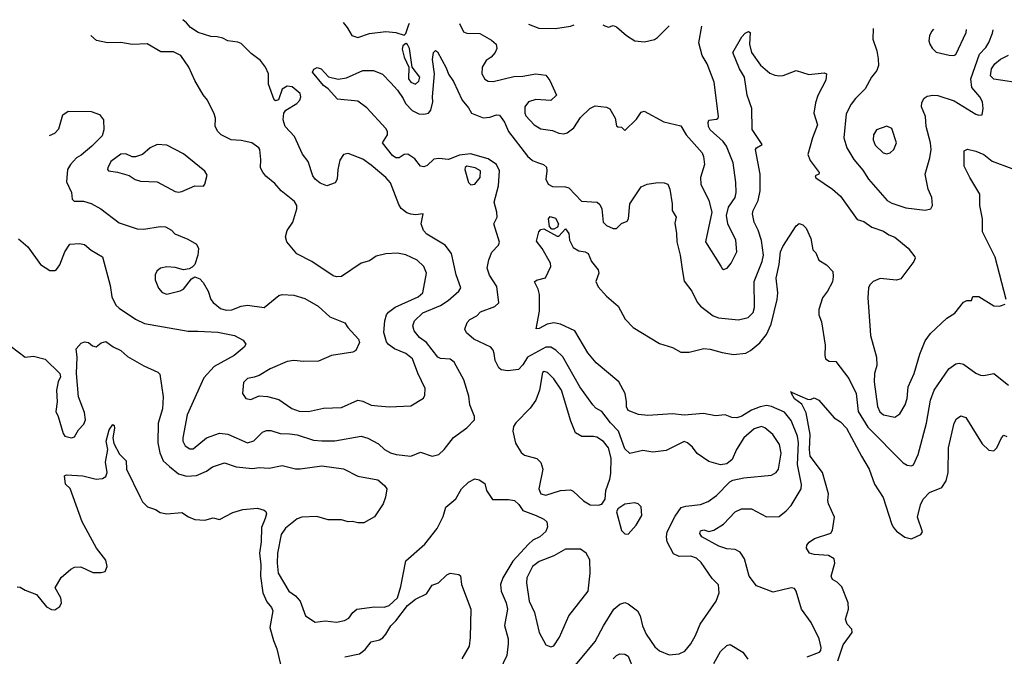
# Model space of a CAD drawing. Extents: x 2133489 to 2292442, y 756223 to 916462.
# Tile 295 of 463: x 2182931 to 2188909, y 901170 to 905033. Entities that reach past the tile are written whole.
import ezdxf

# ---------------------------------------------------------------- set-up
doc = ezdxf.new("R2010")
doc.units = 0

msp = doc.modelspace()

# ---------------------------------------------------------------- linework, layer by layer
at = {"layer": '0CON20XD'}
for points in [[(2182925, 903702.5), (2182981.4, 903655), (2183057.7, 903547.7), (2183115, 903511.2), (2183145, 903511.2), (2183155, 903516.7), (2183174.2, 903545.8), (2183205.7, 903624.3), (2183235, 903670), (2183295, 903674), (2183325, 903668), (2183365, 903633.8), (2183433.8, 903595), (2183480.3, 903420.3), (2183491.7, 903351.7), (2183515, 903300), (2183535, 903282), (2183635, 903215.6), (2183688.7, 903188.7), (2183953.9, 903143.9), (2184012.5, 903142.5), (2184135, 903136.9), (2184235, 903115.6), (2184288.9, 903088.9), (2184304.2, 903065), (2184294, 903045), (2184232.9, 902995), (2184112.2, 902927.8), (2184050.2, 902859.8), (2183947.3, 902635), (2183921.8, 902495), (2183922.7, 902475), (2183936.9, 902446.9), (2183965, 902428.1), (2183985, 902429.4), (2184064.7, 902495.3), (2184145, 902523.8), (2184195, 902517.1), (2184315, 902465.6), (2184353.6, 902476.4), (2184405, 902530), (2184429.7, 902540.3), (2184455, 902539.4), (2184512.2, 902522.2), (2184569.4, 902520.6), (2184615, 902512.9), (2184715, 902481.8), (2184765, 902477.3), (2184845, 902477.8), (2185005, 902505.5), (2185045, 902494.4), (2185108.9, 902458.9), (2185146.2, 902425), (2185183.3, 902405), (2185217.5, 902395), (2185305, 902384.4), (2185365, 902408.8), (2185435, 902383.8), (2185475, 902394), (2185508, 902425), (2185565, 902498), (2185645, 902556), (2185692.5, 902605), (2185693.3, 902625), (2185664.4, 902695), (2185657.6, 902747.6), (2185627.6, 902847.6), (2185568.6, 902955), (2185545, 902973.5), (2185485, 902976.9), (2185468.8, 902985), (2185400, 903075), (2185359.2, 903105), (2185325.5, 903145), (2185317.8, 903175), (2185328.9, 903205), (2185377.8, 903255), (2185485, 903299.3), (2185531.7, 903328.3), (2185598.1, 903385), (2185609.2, 903405), (2185581.1, 903485), (2185552.5, 903615), (2185514.3, 903665), (2185402.3, 903732.3), (2185383.1, 903753.1), (2185368.6, 903795), (2185380, 903855), (2185335, 903848), (2185305, 903852.9), (2185281.7, 903861.7), (2185247.2, 903887.2), (2185232.2, 903912.2), (2185182.7, 904042.7), (2185153.5, 904075), (2185065, 904151.2), (2185015, 904186.1), (2184925, 904221.8), (2184897.5, 904215), (2184875, 904181.2), (2184863.1, 904123.1), (2184859.5, 904065), (2184846.4, 904043.6), (2184795, 904025.7), (2184755, 904041.9), (2184724.2, 904065), (2184710, 904085), (2184683.4, 904173.4), (2184647.6, 904217.6), (2184599.2, 904325), (2184543.5, 904385), (2184530.5, 904425), (2184534.3, 904465), (2184546.3, 904483.7), (2184614.6, 904525.4), (2184631.4, 904545), (2184638.6, 904565), (2184634.2, 904585), (2184585.8, 904625), (2184555, 904630.5), (2184525, 904612), (2184502.5, 904547.5), (2184485, 904540), (2184475.9, 904545.9), (2184441.2, 904641.2), (2184441.2, 904705), (2184422.8, 904745), (2184393.3, 904785), (2184337.5, 904827.5), (2184275, 904889.6), (2184255, 904897.6), (2184195, 904904.5), (2184165, 904921.2), (2184130.8, 904929.2), (2184091.5, 904931.5), (2184015, 904955.8), (2183968.8, 904985), (2183943.8, 905015), (2183920.9, 905033.2)], [(2184895.1, 905016.3), (2184920, 904985), (2184947, 904937), (2184985, 904925.6), (2185055, 904949.2), (2185155, 904962.5), (2185215.5, 904955.5), (2185265, 904940), (2185275, 904950), (2185291.3, 904998.7), (2185297.6, 905012.4)], [(2185601.4, 905009.5), (2185625, 904960), (2185645, 904950.5), (2185725, 904948.5), (2185795, 904910), (2185823.9, 904883.9), (2185827.6, 904857.6), (2185817.8, 904835), (2185793.2, 904806.8), (2185762.7, 904785), (2185739.2, 904745), (2185736.9, 904705), (2185755, 904672.2), (2185775, 904660), (2185805, 904658.7), (2185931.2, 904688.8), (2185985, 904690), (2186063.8, 904703.8), (2186125, 904697.5), (2186150, 904665), (2186190, 904575), (2186155, 904543.3), (2186065, 904549.2), (2186020, 904535), (2185998.9, 904505), (2185998.5, 904465), (2186005, 904449.2), (2186055, 904395.7), (2186095, 904370.6), (2186165, 904360.6), (2186205, 904344.4), (2186235, 904340), (2186254.3, 904345.7), (2186295, 904376.2), (2186335, 904438.8), (2186393.3, 904495), (2186425, 904511.2), (2186493, 904503), (2186515, 904492.5), (2186546.7, 904435), (2186555, 904390), (2186563, 904383), (2186585, 904380), (2186605, 904360), (2186675, 904428.8), (2186705, 904471.2), (2186722.7, 904477.3), (2186842.6, 904412.6), (2186945, 904389.2), (2186978.1, 904335), (2187074, 904225), (2187083.4, 904203.4), (2187088.2, 904155), (2187064.6, 904075.4), (2187065.5, 904035), (2187114.5, 903935), (2187132.9, 903865), (2187095.5, 903685), (2187187.9, 903537.9), (2187195, 903523.3), (2187205, 903518), (2187226.2, 903525), (2187250.8, 903555), (2187285.7, 903625), (2187279.1, 903695), (2187230.5, 903795), (2187223.1, 903845), (2187234.4, 903895), (2187275, 903953.3), (2187280.8, 903985), (2187279.6, 904045), (2187261.8, 904165), (2187221.5, 904265), (2187201.5, 904295), (2187123.3, 904365), (2187112.9, 904385), (2187110.3, 904409.7), (2187115.8, 904424.2), (2187160.6, 904429.4), (2187170.8, 904435), (2187174.4, 904445.6), (2187147.1, 904655), (2187104.5, 904765), (2187075.3, 904815.3), (2187053.7, 904893.7), (2187072.5, 904993.4)], [(2186020.3, 905005.5), (2186082.1, 904982.1), (2186185, 904979.2), (2186275, 904994.4), (2186297.7, 905002.9)], [(2186471.9, 905001.1), (2186483.8, 904995), (2186505, 904988.8), (2186535, 904998), (2186555, 904990), (2186615, 904936.7), (2186665.8, 904905.8), (2186725, 904898), (2186785, 904914), (2186804.1, 904925.9), (2186875, 904996)], [(2183112.4, 904331.4), (2183145, 904345.6), (2183168.8, 904371.2), (2183193.8, 904455), (2183225, 904478.8), (2183365.8, 904475.8), (2183415, 904458), (2183439.2, 904425), (2183441.4, 904365), (2183431.3, 904328.7), (2183370, 904265), (2183305, 904210.9), (2183275.5, 904194.5), (2183238.8, 904155), (2183222, 904125), (2183215, 904050), (2183245.7, 903985), (2183250.8, 903945), (2183262.1, 903932.1), (2183318.6, 903931.4), (2183365, 903917.7), (2183424.3, 903885), (2183535, 903800.9), (2183644.7, 903764.7), (2183685, 903761.8), (2183785, 903778.9), (2183815.7, 903775.7), (2183852.5, 903755), (2183873.9, 903733.9), (2183951.2, 903701.2), (2184005, 903670), (2184016, 903645), (2184012.5, 903605), (2183995, 903547.5), (2183979.4, 903530.6), (2183959.7, 903520.3), (2183925.9, 903515.9), (2183875, 903530), (2183825, 903533.1), (2183786.7, 903525), (2183763.2, 903506.8), (2183754.1, 903484.1), (2183752.9, 903455), (2183774.5, 903404.5), (2183796.7, 903376.7), (2183825, 903368.1), (2183905, 903386.7), (2183925, 903398.6), (2183975, 903461.2), (2183995, 903472), (2184025, 903460), (2184045, 903437.5), (2184075, 903386), (2184091.2, 903335), (2184105, 903316.7), (2184149.7, 903279.7), (2184185, 903269.4), (2184218.5, 903271.5), (2184275, 903295.4), (2184315, 903301.5), (2184415, 903287.5), (2184505, 903359.2), (2184525, 903365.6), (2184595, 903361.2), (2184661.4, 903341.4), (2184744, 903295), (2184815, 903230.8), (2184905, 903193.8), (2184924.4, 903164.4), (2184988.8, 903095), (2184993.8, 903075), (2184971.2, 903025), (2184954.3, 903015.7), (2184825, 902994.3), (2184745, 902960), (2184655, 902958.1), (2184595, 902964.3), (2184555, 902958.6), (2184452, 902915), (2184385, 902873.3), (2184355, 902864.4), (2184313.7, 902856.3), (2184289.1, 902830.9), (2184284.2, 902765), (2184303.8, 902735), (2184335, 902728.9), (2184385, 902750.8), (2184435, 902746.7), (2184505, 902728.5), (2184582.6, 902672.6), (2184628.1, 902658.1), (2184685, 902654.6), (2184775, 902675.5), (2184885, 902678.9), (2184985, 902724.3), (2185015, 902718.6), (2185065, 902694.4), (2185105, 902688.9), (2185175, 902683.3), (2185305, 902688.9), (2185383, 902737), (2185391.2, 902755), (2185393.8, 902795), (2185347.4, 902887.4), (2185315.3, 902975.3), (2185275, 903006.7), (2185206.2, 903036.2), (2185171.1, 903061.1), (2185158.3, 903078.3), (2185142.9, 903135), (2185147.3, 903205), (2185158.3, 903241.7), (2185170.8, 903259.2), (2185211.3, 903288.7), (2185349.6, 903350.4), (2185377.8, 903375), (2185400.6, 903495), (2185384.5, 903534.5), (2185345, 903573.1), (2185275.3, 903605.3), (2185225, 903616.5), (2185155, 903612.9), (2185095, 903597.1), (2185055, 903570.6), (2185003.7, 903556.3), (2184885.4, 903474.6), (2184855, 903472.2), (2184835, 903478.9), (2184704, 903565), (2184613.1, 903613.1), (2184552.9, 903685), (2184545.6, 903715), (2184555, 903753.3), (2184590, 903805), (2184614.4, 903884.4), (2184613.5, 903905), (2184600.4, 903930.4), (2184519.2, 903995), (2184479.7, 904039.7), (2184425, 904083.3), (2184407.7, 904107.7), (2184394, 904135), (2184396, 904185), (2184390, 904245), (2184383.8, 904255), (2184341.2, 904285), (2184275, 904300.6), (2184214.8, 904304.8), (2184155.3, 904335.3), (2184133.3, 904355), (2184117.1, 904385), (2184120.8, 904435), (2184111.7, 904461.7), (2184070.8, 904545), (2184045, 904576.7), (2183994.2, 904665), (2183958.6, 904745), (2183910, 904815), (2183865, 904837.9), (2183788.2, 904838.2), (2183705, 904885.8), (2183615, 904882.1), (2183545, 904895.6), (2183465, 904893.5), (2183397.7, 904907.7), (2183362.4, 904936.4)], [(2186305, 901115.6), (2186425, 901260), (2186474.7, 901355.3), (2186537.5, 901455), (2186575, 901485.6), (2186605, 901495.6), (2186625, 901488.9), (2186681.9, 901445), (2186697.5, 901415), (2186712.9, 901355), (2186734.7, 901304.7), (2186787.6, 901227.6), (2186815, 901201.9), (2186875, 901178.6), (2186935.6, 901184.4), (2186968.3, 901201.7), (2187005.4, 901244.6), (2187035, 901296.2), (2187063.1, 901365), (2187160, 901505), (2187177.5, 901555), (2187174.3, 901604.3), (2187135, 901642.5), (2187068.5, 901738.5), (2187040.5, 901765), (2187005, 901778.2), (2186935, 901774.5), (2186901.3, 901791.3), (2186862.9, 901865), (2186857.8, 901895), (2186861.9, 901925), (2186910.2, 902019.8), (2186948, 902072), (2186975, 902081.1), (2187065, 902091.8), (2187110.6, 902109.4), (2187161.1, 902145), (2187242.4, 902227.6), (2187261.3, 902238.7), (2187328.2, 902251.8), (2187495, 902269.6), (2187524.2, 902285.8), (2187538.5, 902305), (2187553.3, 902403.3), (2187544.6, 902455), (2187503.5, 902515), (2187455, 902555.5), (2187435, 902564.5), (2187390.7, 902549.3), (2187327.2, 902495), (2187282.7, 902425), (2187256.7, 902363.3), (2187225, 902337.1), (2187185, 902332.5), (2187115, 902352.9), (2187045, 902400), (2187015, 902439.2), (2186985, 902466), (2186965, 902472.5), (2186855, 902417.8), (2186775, 902409.5), (2186715, 902418.1), (2186635, 902400), (2186605, 902429.4), (2186566.8, 902536.8), (2186517.4, 902587.4), (2186465, 902654.5), (2186430, 902675), (2186411.1, 902695), (2186332.7, 902805), (2186227.8, 902987.8), (2186186.6, 903026.6), (2186155, 903045.3), (2186125, 903046.8), (2186015, 902986), (2185985, 902938.6), (2185958.8, 902911.2), (2185895, 902901.5), (2185855, 902908.5), (2185840.2, 902920.2), (2185817.1, 902965), (2185811.7, 903008.3), (2185806.7, 903026.7), (2185791.1, 903045), (2185689.2, 903095), (2185643, 903133), (2185633.8, 903155), (2185648.8, 903195), (2185665, 903213.8), (2185706.7, 903235), (2185729.1, 903260.9), (2185815, 903292.5), (2185839.5, 903315), (2185827.2, 903415), (2185783.4, 903483.4), (2185768.9, 903525), (2185779.5, 903575), (2185798.3, 903621.7), (2185837.5, 903665), (2185843.9, 903683.9), (2185810, 903795), (2185829.2, 903835), (2185828.1, 903865), (2185812.1, 903925), (2185838.8, 904025), (2185844, 904115), (2185826.4, 904155), (2185775, 904188.4), (2185669, 904219), (2185600.5, 904210.5), (2185535, 904185.2), (2185475, 904190), (2185445, 904185.8), (2185405, 904148), (2185385, 904141.2), (2185365, 904143.8), (2185329.7, 904189.7), (2185287.3, 904217.3), (2185265, 904216), (2185235.4, 904194.6), (2185215, 904195.6), (2185195, 904208.6), (2185133.3, 904285), (2185163.3, 904335), (2185163.8, 904355), (2185155, 904373.3), (2185039.3, 904499.3), (2184985, 904537.9), (2184860, 904550), (2184803.6, 904613.6), (2184775, 904634.4), (2184708.8, 904715), (2184717.3, 904732.7), (2184737.5, 904742.5), (2184761.1, 904735), (2184806.2, 904686.2), (2184865, 904673.1), (2184915, 904680), (2185015, 904724.3), (2185080, 904725), (2185133, 904703), (2185185, 904649.2), (2185225, 904605.8), (2185260, 904555), (2185273.1, 904525), (2185315, 904482.2), (2185355, 904461.1), (2185385, 904459.6), (2185413.6, 904466.4), (2185426.5, 904483.5), (2185440.4, 904535), (2185437.5, 904565), (2185450.3, 904705), (2185437.7, 904792.3), (2185443.8, 904835), (2185455, 904846.7), (2185467.4, 904837.4), (2185520.3, 904740.3), (2185533.6, 904703.6), (2185565, 904658), (2185616.9, 904545), (2185655, 904498.6), (2185673.3, 904465), (2185745, 904438.1), (2185785, 904441.9), (2185825, 904455.7), (2185845, 904453.8), (2185875, 904412), (2185899.6, 904355), (2186015, 904205.4), (2186045, 904178.2), (2186075, 904167.2), (2186110.8, 904155), (2186128.7, 904138.7), (2186132.2, 904115), (2186124.7, 904065), (2186139.1, 904035), (2186165, 904021.9), (2186245, 904019.6), (2186265, 904013.8), (2186341.2, 903931.2), (2186438, 903925), (2186452.6, 903912.6), (2186466.3, 903886.3), (2186474.4, 903805), (2186494, 903785), (2186535, 903765.6), (2186555, 903766.9), (2186585, 903795.7), (2186618.5, 903811.5), (2186626.5, 903825), (2186635, 903916.2), (2186705, 904018.1), (2186741.2, 904035), (2186805, 904045.7), (2186843.3, 904043.3), (2186865.8, 904035), (2186878.9, 904005), (2186893.3, 903915), (2186893.1, 903875), (2186915.8, 903835), (2186907.9, 903797.9), (2186919.4, 903735), (2186921.1, 903685), (2186941.9, 903605), (2186955.7, 903505), (2186965, 903446.7), (2187010.8, 903385), (2187045, 903318), (2187065, 903294.2), (2187141.2, 903235), (2187174.6, 903224.6), (2187295, 903212.5), (2187354.5, 903225.5), (2187384.3, 903255.7), (2187393, 903287), (2187390.4, 903445), (2187438.7, 903565), (2187446.6, 903605), (2187435, 903693.8), (2187415.4, 903755), (2187390.6, 903805), (2187380.6, 903855), (2187384.4, 903875), (2187415.4, 903935), (2187426.9, 903995), (2187427.6, 904095), (2187398.9, 904245), (2187405, 904255.8), (2187438.8, 904275), (2187377.1, 904367.1), (2187375.5, 904495), (2187346.9, 904575), (2187331.1, 904685), (2187301.5, 904735), (2187260.8, 904835), (2187315, 904930), (2187335, 904952), (2187355, 904961.2), (2187366, 904955), (2187361.1, 904885), (2187375, 904833.8), (2187428.3, 904758.3), (2187485, 904709.5), (2187515, 904695.6), (2187545, 904691.9), (2187565.5, 904694.5), (2187645, 904725.8), (2187721.2, 904701.2), (2187815, 904710), (2187830, 904705), (2187825, 904666.7), (2187776.4, 904573.6), (2187761.9, 904528.1), (2187753.3, 904465), (2187774.4, 904395), (2187745, 904316.2)], [(2188112.4, 904980.1), (2188110.8, 904915), (2188135.6, 904845), (2188143.1, 904795), (2188144.3, 904755), (2188135.5, 904724.5), (2188102.9, 904685), (2188065, 904614.2), (2188005.7, 904555), (2187980, 904520), (2187948.2, 904461.8), (2187935.4, 904315.4), (2187952.5, 904255), (2187994.3, 904184.3), (2188050.5, 904120.5), (2188083.5, 904065), (2188196.7, 903936.7), (2188225, 903918.9), (2188310.6, 903890.6), (2188427.9, 903877.9), (2188462.5, 903885), (2188473.8, 903905), (2188469.2, 903955), (2188447.1, 904005), (2188429.1, 904095), (2188457.5, 904195), (2188465.5, 904245), (2188461.5, 904285), (2188435.3, 904385), (2188429.4, 904445), (2188406.9, 904505), (2188409.1, 904530.9), (2188422.7, 904557.3), (2188440.5, 904569.5), (2188475, 904575.7), (2188505, 904573.1), (2188605, 904540), (2188735, 904460.8), (2188755, 904452.9), (2188773.9, 904456.1), (2188780.8, 904495), (2188777.1, 904535), (2188760, 904565), (2188711.2, 904621.2), (2188705.3, 904675), (2188759.2, 904825), (2188797.3, 904865), (2188815, 904894), (2188837.6, 904952.4), (2188841.2, 904970.8)], [(2188479.6, 904975.4), (2188467.8, 904962.2), (2188453.7, 904936.3), (2188450.9, 904905), (2188456.4, 904885), (2188470.6, 904860.6), (2188495, 904837.1), (2188575, 904818.9), (2188603.1, 904816.9), (2188615, 904822.5), (2188677.3, 904955), (2188679, 904972.9)], [(2185335, 904641.5), (2185355, 904659.4), (2185361.3, 904685), (2185313.8, 904745), (2185297.6, 904857.6), (2185285, 904882), (2185275, 904888.8), (2185257.5, 904875), (2185253.8, 904855), (2185265, 904806), (2185294.5, 904744.5), (2185291.7, 904675), (2185306.5, 904655), (2185335, 904641.5)], [(2189032.5, 904645), (2188845, 904672.5), (2188825, 904692.5), (2188830.9, 904735), (2188850.6, 904765), (2188885, 904793.1), (2188935, 904817.5)], [(2188195, 904219.2), (2188215, 904224.3), (2188238.9, 904245), (2188253.3, 904285), (2188225, 904373.8), (2188195, 904387.1), (2188132.5, 904365), (2188115.6, 904335), (2188112.7, 904305), (2188125, 904270.8), (2188173.8, 904225), (2188195, 904219.2)], [(2183895, 903986.9), (2183915, 903991.4), (2183995, 904024.4), (2184046.2, 904023.8), (2184055.7, 904035), (2184068.8, 904088.8), (2184054.4, 904114.4), (2183925, 904218.6), (2183825, 904271.9), (2183765, 904276), (2183723.8, 904255), (2183676.2, 904215), (2183635, 904200), (2183615, 904201.9), (2183575, 904220), (2183545, 904217.1), (2183485, 904172.5), (2183466.2, 904135), (2183463.6, 904123.6), (2183470, 904115), (2183525, 904108), (2183595, 904087.1), (2183633.2, 904063.2), (2183665, 904054.2), (2183765, 904049.2), (2183875, 903991.1), (2183895, 903986.9)], [(2187745, 904316.2), (2187716.9, 904215), (2187729.5, 904179.5), (2187785.8, 904105), (2187782.5, 904095), (2187761.2, 904085), (2187765, 904073.8), (2187865, 904005.6), (2187915, 903961.9), (2188015, 903820), (2188055, 903809.2), (2188105, 903774.2), (2188175, 903750.6), (2188208.5, 903728.5), (2188245, 903714), (2188326, 903646), (2188365.9, 903594.1), (2188368.6, 903585), (2188360, 903565), (2188279.7, 903460.3), (2188255, 903452.9), (2188155, 903461.8), (2188113.1, 903445), (2188092.5, 903425), (2188084.5, 903405), (2188080.8, 903345), (2188092.2, 903177.8), (2188096, 903116), (2188132.5, 902985), (2188134.6, 902935), (2188120.9, 902885), (2188119, 902835), (2188138.9, 902685), (2188153.3, 902653.3), (2188174.4, 902635), (2188245, 902620), (2188275, 902640.8), (2188307.1, 902695), (2188319.6, 902735), (2188325.4, 902805), (2188361.1, 902885), (2188395, 903003.3), (2188429.2, 903085), (2188461.3, 903128.7), (2188558.9, 903221.1), (2188608.7, 903251.3), (2188660.5, 903319.5), (2188681.7, 903328.3), (2188710, 903330), (2188717.5, 903352.5), (2188755, 903354.2), (2188845, 903296), (2188880, 903295), (2188913, 903307)], [(2188920, 903335), (2188852.3, 903592.3), (2188776.7, 903745), (2188775.5, 903824.5), (2188760, 903905), (2188760, 903975), (2188699.4, 904075), (2188666, 904145), (2188665, 904237.5), (2188685, 904247.5), (2188735, 904235.6), (2188784, 904215), (2188835, 904175.5), (2188955, 904129.5)], [(2185671.1, 904031.1), (2185695, 904034.4), (2185727.7, 904075), (2185728.8, 904115), (2185696, 904135), (2185645, 904144), (2185635, 904136.7), (2185634.4, 904125), (2185655.7, 904045.7), (2185671.1, 904031.1)], [(2187712.7, 901167.3), (2187787.5, 901195), (2187795.6, 901205), (2187797.2, 901222.8), (2187784.6, 901275), (2187735.5, 901375.5), (2187678, 901455), (2187645.7, 901565), (2187635, 901581.2), (2187615, 901586), (2187505, 901558.1), (2187405, 901598.1), (2187359.5, 901655), (2187330.8, 901760.8), (2187305, 901801.4), (2187275, 901818.6), (2187225, 901821.9), (2187175, 901837.5), (2187072, 901895), (2187059.4, 901915), (2187065, 901930.8), (2187085, 901936.2), (2187115, 901927.1), (2187145, 901935.8), (2187205, 901971.4), (2187275, 902045.8), (2187314.2, 902064.2), (2187375, 902064.4), (2187465, 902016), (2187541.2, 902018.8), (2187585, 902052), (2187615, 902084), (2187675.6, 902185), (2187677.9, 902212.1), (2187653.4, 902333.4), (2187659.4, 902465), (2187653.4, 902505), (2187615, 902600), (2187575, 902652.3), (2187495.9, 902685.9), (2187465, 902691.7), (2187426.2, 902683.8), (2187375, 902663.4), (2187315, 902627.2), (2187285, 902617.8), (2187255, 902619.7), (2187214.6, 902634.6), (2187155, 902629.6), (2187082.6, 902642.6), (2186965, 902632.7), (2186895, 902641.5), (2186745, 902630.9), (2186687.4, 902637.4), (2186625, 902662), (2186614.5, 902684.5), (2186615.5, 902715), (2186606.2, 902765), (2186568.4, 902835), (2186430.5, 902950.5), (2186380.9, 903010.9), (2186301.4, 903145), (2186215, 903186.2), (2186175, 903192.5), (2186133.9, 903186.1), (2186085, 903158.6), (2186067.5, 903157.5), (2186086.4, 903263.6), (2186086.5, 903365), (2186078.7, 903398.7), (2186057, 903443), (2186068.3, 903451.7), (2186124.2, 903465.8), (2186155.8, 903535), (2186154.2, 903555), (2186103.8, 903645), (2186069.5, 903689.5), (2186083.8, 903745), (2186095, 903760), (2186113, 903763), (2186195, 903720), (2186205, 903720), (2186245, 903763.3), (2186264.4, 903735), (2186268.6, 903695), (2186290.9, 903650.9), (2186325, 903630), (2186365, 903623.8), (2186382.5, 903615), (2186402.5, 903565), (2186443.3, 903515), (2186446.7, 903495), (2186430, 903445), (2186442.7, 903412.7), (2186493.3, 903355), (2186563.9, 903293.9), (2186606.7, 903215), (2186655.7, 903165.7), (2186815, 903068.9), (2186895, 903044.5), (2186945, 903016), (2186994.7, 903015.3), (2187085, 903038.2), (2187123.9, 903033.9), (2187195, 903013.5), (2187265, 903000.5), (2187340.2, 903009.8), (2187368, 903025), (2187425, 903072.5), (2187465, 903122.9), (2187493.7, 903185), (2187530.5, 903335), (2187533.6, 903375), (2187524.1, 903465), (2187542.3, 903547.7), (2187550.9, 903625), (2187565, 903657.5), (2187645, 903782.5), (2187663, 903797), (2187685, 903787.5), (2187705, 903767.5), (2187733.8, 903705), (2187746.2, 903636.2), (2187765, 903617.5), (2187783.2, 903573.2), (2187830, 903545), (2187868, 903505), (2187870.8, 903475), (2187865, 903442.5), (2187836.2, 903385), (2187805, 903346.2), (2187781.9, 903275), (2187782.1, 903242.1), (2187798.7, 903198.7), (2187821.7, 903058.3), (2187818.8, 902995), (2187823.3, 902975), (2187845, 902960), (2187885, 902958), (2187965.6, 902855), (2188009.2, 902765), (2188021.3, 902655), (2188079.8, 902559.8), (2188295, 902343.8), (2188319.5, 902329.5), (2188345, 902326.2), (2188358, 902332), (2188385.5, 902394.5), (2188436.2, 902585), (2188460.6, 902725), (2188483.8, 902785), (2188572.5, 902915), (2188615, 902945.6), (2188635, 902949.4), (2188661.7, 902941.7), (2188735, 902887.5), (2188765, 902876), (2188785, 902874), (2188845, 902886.2), (2188935, 902815.6)], [(2186161.7, 903761.7), (2186148.3, 903778.3), (2186141.1, 903825), (2186151.8, 903838.2), (2186185, 903828.6), (2186201.4, 903795), (2186195.7, 903774.3), (2186175, 903762.5), (2186161.7, 903761.7)], [(2182879.8, 903049.8), (2182965, 902986), (2183015, 902991.4), (2183085, 902972.5), (2183175.8, 902885.8), (2183178.8, 902865), (2183164.2, 902835.8), (2183154.3, 902785.7), (2183158.6, 902715), (2183150, 902655), (2183165.8, 902625), (2183195, 902522.5), (2183206.1, 902506.1), (2183245, 902495.8), (2183265, 902500.8), (2183288.6, 902545), (2183321.2, 902578.8), (2183330, 902605), (2183325, 902650), (2183288.5, 902745), (2183275.7, 902885), (2183280.6, 902985), (2183274.4, 903035.6), (2183305, 903070), (2183325, 903077.5), (2183350, 903075), (2183373.9, 903053.9), (2183395, 903047.5), (2183425, 903071.2), (2183455, 903080), (2183498, 903048), (2183545.8, 903025), (2183585, 902990), (2183685, 902932.9), (2183770, 902895), (2183782.7, 902882.7), (2183802.2, 902745), (2183798.7, 902671.3), (2183772.2, 902585), (2183770.8, 902465), (2183781.2, 902405), (2183802.7, 902355), (2183841.3, 902321.3), (2183895, 902277.3), (2183945, 902263.5), (2184005, 902267.8), (2184066.1, 902293.9), (2184101.1, 902318.9), (2184175, 902344.4), (2184245, 902320.4), (2184345, 902309.6), (2184386, 902316), (2184445, 902310.8), (2184525, 902326.7), (2184605, 902307.5), (2184635, 902306.4), (2184765, 902326), (2184896.5, 902306.5), (2184985, 902263.8), (2185105, 902240.6), (2185146.9, 902206.9), (2185159.4, 902185), (2185153.1, 902135), (2185138.1, 902095), (2185084.7, 902015.3), (2185019.6, 901980.4), (2184985, 901980), (2184952.4, 901987.6), (2184925, 901985.6), (2184885, 901998.1), (2184805, 901997.8), (2184735, 902017.8), (2184645, 902014.5), (2184615, 902003.6), (2184545, 901947.1), (2184518.6, 901908.6), (2184497.3, 901795), (2184494.7, 901735), (2184501.1, 901675), (2184565, 901565.8), (2184605, 901536), (2184634.4, 901504.4), (2184666.2, 901415), (2184725, 901376), (2184785.7, 901385.7), (2184855, 901376.9), (2184903.4, 901386.6), (2184929.1, 901400.9), (2184953.6, 901436.4), (2184977.5, 901455), (2185085, 901470.4), (2185145, 901467.3), (2185175, 901477.5), (2185225.4, 901525), (2185245.8, 901594.2), (2185275, 901749.2), (2185390.6, 901849.4), (2185465, 901944.4), (2185502.6, 902017.4), (2185517.8, 902075), (2185580, 902125), (2185614.2, 902185), (2185655, 902226.2), (2185695, 902246.2), (2185720.7, 902240.7), (2185755, 902217.5), (2185766.2, 902175), (2185801.7, 902121.7), (2185898.7, 902121.3), (2185934.5, 902114.5), (2185961.7, 902091.7), (2185985.4, 902055.4), (2186067.5, 902025), (2186112.8, 902002.8), (2186131.1, 901985), (2186135.6, 901955), (2186125, 901927.5), (2186090, 901895), (2186046.5, 901873.5), (2186019.9, 901850.1), (2185925, 901746.7), (2185864.5, 901645), (2185851.1, 901605), (2185854.5, 901565), (2185884.7, 901495), (2185892, 901455), (2185874, 901356), (2185895.9, 901275.9), (2185897.5, 901245), (2185889.2, 901175), (2185846.2, 901085)], [(2186443.9, 902086.1), (2186465, 902093.3), (2186486.4, 902123.6), (2186490, 902175), (2186514.6, 902245), (2186520.3, 902279.7), (2186522.6, 902372.6), (2186506.8, 902435), (2186475, 902473.3), (2186435, 902498.9), (2186415, 902504.4), (2186343.6, 902503.6), (2186305.4, 902525.4), (2186277.1, 902597.1), (2186220, 902785), (2186175, 902852.9), (2186135, 902892), (2186115, 902898.8), (2186105, 902892.5), (2186086.9, 902785), (2186064.6, 902725), (2186030.5, 902675), (2185942.7, 902587.3), (2185928.9, 902565), (2185924.5, 902535.5), (2185942.2, 902462.2), (2185976, 902406), (2185995, 902390), (2186070.3, 902370.3), (2186095, 902346.2), (2186107.8, 902305), (2186083.8, 902186.2), (2186095.8, 902155), (2186125, 902147.3), (2186215, 902176.9), (2186275, 902179.4), (2186292.2, 902172.2), (2186353.8, 902113.8), (2186395, 902088), (2186443.9, 902086.1)], [(2187898.6, 901141.4), (2187931.1, 901238.9), (2187985.8, 901315), (2187984, 901335), (2187955.5, 901365.5), (2187944.5, 901394.5), (2187962.7, 901455), (2187960.5, 901495), (2187921.5, 901591.5), (2187895, 901620), (2187866.7, 901636.7), (2187857.5, 901655), (2187880.4, 901735), (2187875, 901761.4), (2187842.3, 901782.3), (2187755, 901787.5), (2187726.4, 901796.4), (2187707.5, 901825), (2187710.8, 901845), (2187725, 901862.5), (2187756.4, 901883.6), (2187855, 901917.5), (2187866.7, 901935), (2187877.5, 902015), (2187840.8, 902095), (2187836.8, 902115), (2187841.8, 902155), (2187804.6, 902285), (2187730, 902385), (2187725.8, 902424.2), (2187730.3, 902515), (2187706.7, 902646.7), (2187679.1, 902699.1), (2187635, 902733.1), (2187617.5, 902765), (2187620.3, 902770.6), (2187610, 902775), (2187620.3, 902770.6), (2187715, 902730), (2187731.7, 902728.3), (2187755, 902738.8), (2187782.5, 902725), (2187875, 902616.2), (2187915, 902592.5), (2187951.1, 902555), (2188040.9, 902385), (2188087.5, 902305), (2188121.5, 902215), (2188172.7, 902132.7), (2188223.1, 901975), (2188235, 901953.8), (2188255, 901928.8), (2188305, 901893.3), (2188345, 901883.3), (2188402.1, 901907.9), (2188411.9, 901925), (2188381.4, 902015), (2188400.4, 902089.6), (2188416.7, 902123.3), (2188455, 902163.6), (2188529.6, 902195), (2188556.3, 902235), (2188567.7, 902285), (2188570, 902435), (2188604.4, 902585), (2188619.5, 902610.5), (2188645, 902630), (2188675, 902618), (2188775, 902459.5), (2188815, 902420.6), (2188845, 902415.8), (2188864.3, 902435), (2188891.4, 902495), (2188905, 902511.2), (2188925, 902504)], [(2182915, 901591.2), (2182935, 901588.8), (2182965, 901570), (2183033.3, 901545), (2183095, 901470.6), (2183125, 901454.4), (2183145, 901451.4), (2183175, 901472), (2183185.6, 901495), (2183181.1, 901525), (2183147.5, 901585), (2183182.2, 901647.8), (2183242.4, 901697.6), (2183265, 901710), (2183301.9, 901711.9), (2183375, 901678.1), (2183425, 901678), (2183450, 901685), (2183462.9, 901715), (2183455, 901753.3), (2183398.1, 901825), (2183310.6, 901985), (2183237.3, 902187.3), (2183208.8, 902215), (2183203.3, 902265), (2183215, 902270), (2183315, 902264), (2183395, 902244.3), (2183435, 902248.6), (2183455, 902260), (2183462.2, 902285), (2183452, 902348), (2183465.6, 902425), (2183455.6, 902475.6), (2183475, 902544.2), (2183496, 902576), (2183505, 902570), (2183507.3, 902555), (2183496.8, 902495), (2183502, 902462), (2183536.9, 902396.9), (2183577.8, 902355), (2183578.9, 902305), (2183662.5, 902135), (2183677.2, 902107.2), (2183707.6, 902077.6), (2183755, 902060.9), (2183785, 902042.5), (2183825, 902033.8), (2183915, 902041.9), (2183955.4, 902015.4), (2183995, 902000), (2184055, 901995.6), (2184105, 902009.2), (2184145, 902000), (2184225, 902041.5), (2184285, 902060.8), (2184375, 902068), (2184415.9, 902055.9), (2184425, 902047.5), (2184428.8, 902035), (2184421.2, 902005), (2184398.9, 901951.1), (2184398.2, 901865), (2184387.1, 901795), (2184394.6, 901725), (2184393.1, 901655), (2184407.9, 901555), (2184431.2, 901501.2), (2184459.6, 901465), (2184467.3, 901445), (2184449.1, 901345), (2184471.2, 901265), (2184492.7, 901215), (2184515, 901120)], [(2186625, 901910), (2186674.3, 901965.7), (2186707.5, 902025), (2186705, 902076.2), (2186685, 902094.2), (2186665, 902101.4), (2186605, 902092), (2186562.5, 902065), (2186553.6, 902046.4), (2186584.1, 901934.1), (2186605, 901912.5), (2186625, 901910)], [(2186155, 901226.2), (2186175, 901233.8), (2186209.2, 901285), (2186264.4, 901415), (2186382.9, 901565), (2186394.1, 901674.1), (2186392.7, 901755), (2186370, 901795), (2186335, 901819.6), (2186245, 901820.4), (2186175, 901779.4), (2186084.3, 901745), (2186045, 901714.4), (2186010.4, 901645), (2186008.2, 901615), (2186024.5, 901505), (2186056.9, 901435), (2186084, 901315), (2186125, 901238.8), (2186155, 901226.2)], [(2184905, 901165.7), (2184995, 901185.6), (2185029.3, 901210.7), (2185065, 901258.1), (2185115, 901270.4), (2185135, 901281.5), (2185155, 901303.5), (2185183.5, 901355), (2185215.4, 901384.6), (2185285, 901477.4), (2185335, 901516.8), (2185400.3, 901549.7), (2185435, 901602), (2185474.3, 901615.7), (2185525, 901663.3), (2185545, 901673.3), (2185596.4, 901666.4), (2185608, 901658), (2185613.8, 901605), (2185670, 901455), (2185665.4, 901284.6), (2185659.5, 901230.5), (2185616.2, 901155)], [(2187146.2, 901125), (2187185, 901198.9), (2187225, 901235.8), (2187245, 901240.6), (2187321.4, 901195), (2187352.7, 901152.7)], [(2186535, 901154), (2186555, 901174.2), (2186575.7, 901184.3), (2186605, 901183.1), (2186625, 901171.4), (2186660.4, 901085)]]:
    msp.add_lwpolyline(points, dxfattribs=at)

doc.saveas('drawing.dxf')
